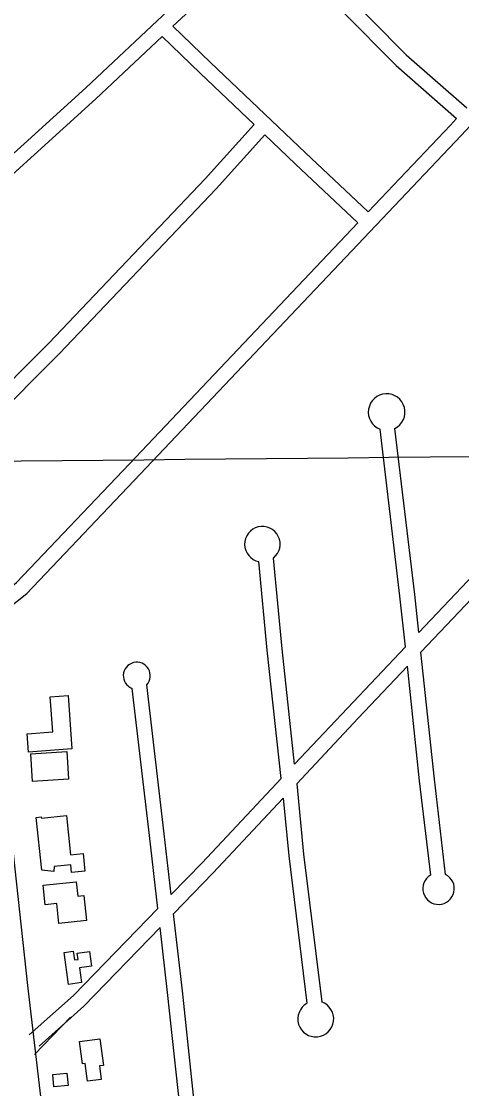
# Model space of a CAD drawing. Extents: x 3625074 to 3663148, y 511451 to 537151.
# Drawn here: x 3635455 to 3636343, y 527777 to 529928 of the extents above; entities that cross this region are included whole.
import ezdxf

# ---------------------------------------------------------------- set-up
doc = ezdxf.new("R2010")
doc.units = 0
for name, color, linetype in [('V-BLDG-OTLN', 7, 'Continuous'), ('V-GRID-MAJR', 7, 'Continuous'), ('V-ROAD-CNTR', 7, 'Continuous')]:
    doc.layers.add(name, color=color, linetype=linetype)

msp = doc.modelspace()

# ---------------------------------------------------------------- linework, layer by layer
at = {"layer": 'V-BLDG-OTLN'}
for points in [[(3635549.6, 528569.4), (3635557.5, 528461.5), (3635469.7, 528455.1), (3635467, 528492.2), (3635518.9, 528496), (3635513.7, 528566.8)], [(3635546.9, 528456.1), (3635550.3, 528400.5), (3635477.6, 528396), (3635474.2, 528451.6)], [(3635496.5, 528216.8), (3635485.5, 528323.3), (3635495.6, 528324.3), (3635495.8, 528321.8), (3635546.2, 528327), (3635554.4, 528248), (3635579.9, 528250.6), (3635583.5, 528215.3), (3635556.5, 528212.5), (3635554.9, 528227.7), (3635521.6, 528224.3), (3635521.2, 528214.3)], [(3635581.7, 528166), (3635586.9, 528115.3), (3635531.2, 528109.6), (3635527.1, 528149.7), (3635503.7, 528147.3), (3635499.7, 528186.9), (3635566.2, 528193.6), (3635569.1, 528164.7)], [(3635550.4, 527986.7), (3635541.6, 528050.8), (3635560.2, 528053.4), (3635562.6, 528036), (3635570, 528037), (3635568.2, 528049.7), (3635592.7, 528053.1), (3635596.7, 528023.6), (3635573, 528020.3), (3635577, 527990.4)], [(3635578.7, 527826.6), (3635572.7, 527871.4), (3635613.8, 527876.9), (3635621, 527823.5), (3635613, 527822.4), (3635616.7, 527795.3), (3635588.7, 527791.6), (3635583.9, 527827.3)], [(3635521.1, 527780.3), (3635518.7, 527805.4), (3635547.2, 527808.1), (3635549.5, 527782.9)]]:
    msp.add_lwpolyline(points, close=True, dxfattribs=at)
at = {"layer": 'V-GRID-MAJR'}
msp.add_spline([(3629187.6, 528981.4), (3634465.5, 529032.5), (3639743.5, 529084.3), (3645021.4, 529136.9)], degree=3, dxfattribs=at)
at = {"layer": 'V-ROAD-CNTR'}
msp.add_line((3635554.6, 527920.4), (3635482, 527845.7), dxfattribs=at)
for points in [[(3633673.9, 532162.2), (3633780.9, 531985.9), (3633876.6, 531828.5), (3633996.8, 531630.4), (3634265, 531191.1), (3634381.2, 530998.2), (3634645.1, 530565.5), (3634778.9, 530342.2), (3635026.8, 529932.5), (3635149.6, 529729.2), (3635201.1, 529645.7), (3635237.9, 529584), (3635272.4, 529525.2), (3635292.2, 529457.8), (3635312.9, 529340.5), (3635368.4, 528885.3), (3635402.8, 528578.9), (3635468.1, 527984.2), (3635498.9, 527720.4)], [(3635975.5, 530119.4), (3636018.6, 530076.4), (3636231.7, 529861), (3636353.7, 529754.3)], [(3635761.2, 529918.5), (3635847.5, 529999.6), (3635939.6, 530088.3), (3635954.4, 530091.1), (3635964.3, 530088.2), (3635997.4, 530055.2), (3636211.1, 529839.1), (3636333.2, 529732.4)], [(3635270.4, 529508.7), (3635585.3, 529794.4), (3635751.3, 529950.4)], [(3636154.8, 529544), (3636028.2, 529663.1), (3635837, 529845.2), (3635761.2, 529918.5)], [(3635290.6, 529486.5), (3635605.7, 529772.4), (3635739.3, 529897.9)], [(3635924.9, 529720.1), (3635816.2, 529823.6), (3635739.3, 529897.9)], [(3635387.7, 528733.4), (3635427.7, 528743.9), (3635466.2, 528774.7), (3635695.2, 529015.5), (3635937.8, 529271.4), (3636342.6, 529698.5), (3636380, 529738.6)], [(3636154.8, 529544), (3636320.8, 529719.1), (3636333.2, 529732.4)], [(3635334.5, 529124.3), (3635374.3, 529143), (3635510.7, 529279.3), (3635826.3, 529611.1), (3635924.9, 529720.1)], [(3635347.3, 529097.1), (3635391.8, 529118.1), (3635532.2, 529258.4), (3635848.3, 529590.7), (3635946.6, 529699.4)], [(3636134.2, 529522.2), (3636007.6, 529641.3), (3635946.6, 529699.4)], [(3635380, 528762.4), (3635413.9, 528771.3), (3635445.9, 528796.9), (3635673.5, 529036.2), (3635916, 529292.1), (3636134.2, 529522.2)], [(3636257, 528695.9), (3636248.8, 528772.7), (3636208.9, 529107.5)], [(3636229.9, 528667.3), (3636219, 528769.4), (3636178.8, 529106.1)], [(3636257, 528695.9), (3636380.4, 528826.2), (3636479.5, 528928.3)], [(3636261.2, 528656.7), (3636402, 528805.4), (3636483.5, 528889.4)], [(3635979.5, 528401.7), (3635951.3, 528660.3), (3635934.3, 528839.2)], [(3636006.5, 528430.5), (3635981.1, 528663.3), (3635963.8, 528846.3)], [(3636006.5, 528430.5), (3636112.9, 528543.8), (3636229.9, 528667.3)], [(3636311.1, 528208), (3636288.4, 528400.6), (3636261.2, 528656.7)], [(3636010.7, 528391.1), (3636134.7, 528523.2), (3636234.1, 528628.1)], [(3636281, 528207), (3636258.6, 528397.3), (3636234.1, 528628.1)], [(3635757.7, 528167.7), (3635743.6, 528290.5), (3635708.2, 528590.6)], [(3635730.8, 528139.8), (3635713.8, 528287.1), (3635678.9, 528583.4)], [(3635757.7, 528167.7), (3635819.8, 528231.6), (3635979.5, 528401.7)], [(3636010.7, 528391.1), (3636024.6, 528249.4), (3636061.1, 527951.3)], [(3635762.2, 528129.1), (3635841.5, 528210.9), (3635983.4, 528362.1)], [(3635983.4, 528362.1), (3635994.8, 528246.2), (3636031.2, 527948.6)], [(3635471.1, 527885), (3635560.5, 527964.3), (3635730.8, 528139.8)], [(3635811, 527686.4), (3635780.1, 527973.5), (3635762.2, 528129.1)], [(3635491, 527862.5), (3635581.3, 527942.6), (3635735.2, 528101.3)], [(3635781.5, 527679.9), (3635750.3, 527970.2), (3635735.2, 528101.3)]]:
    msp.add_lwpolyline(points, dxfattribs=at)
for centre, radius, start, end in [((3636192.2, 529140.5), 37, 296.816, 248.8005), ((3635941.5, 528874.3), 35.8, 308.5026, 258.3823), ((3635688.2, 528609), 27.2, 317.517, 249.9906), ((3636296.9, 528179.7), 31.7, 120.2711, 63.493), ((3636049.2, 527917.1), 36.2, 119.7983, 70.8432)]:
    msp.add_arc(centre, radius, start, end, dxfattribs=at)

doc.saveas('drawing.dxf')
